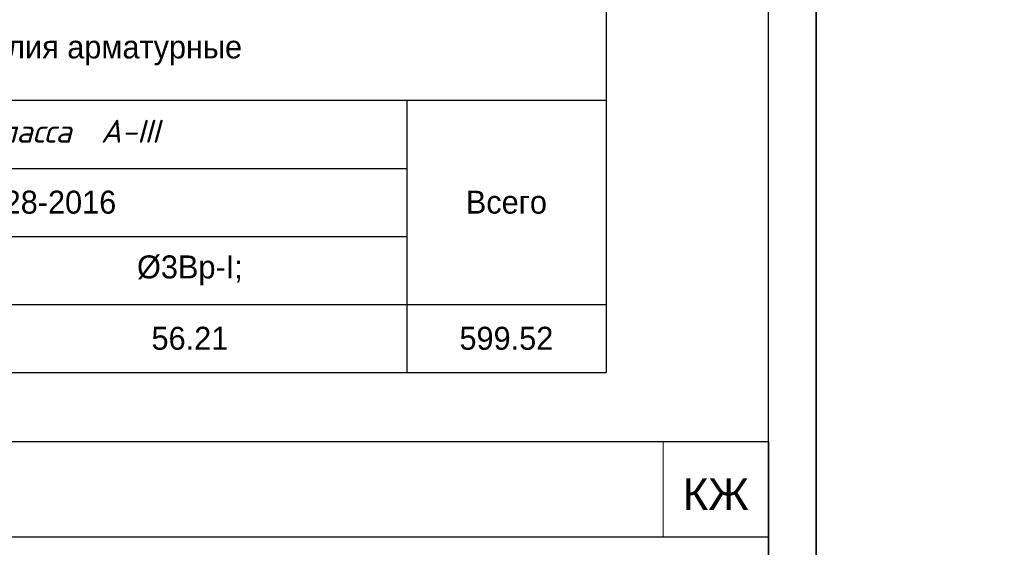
# Model space of a CAD drawing. Header units: millimetres. Extents: x -33345 to 4712671, y -3392 to 121473.
# Tile 975 of 1056: x 3785057 to 3795355, y 49397 to 54909. Entities that reach past the tile are written whole.
import ezdxf

# ---------------------------------------------------------------- set-up
doc = ezdxf.new("R2010")
doc.units = ezdxf.units.MM
doc.layers.add('.', color=7, linetype='Continuous', lineweight=15)
doc.layers.add('0.25', color=7, linetype='Continuous', lineweight=25)
doc.layers.add('010_Листы', color=7, linetype='Continuous')
doc.styles.get("Standard").update_dxf_attribs({"font": 'arial.ttf'})
doc.styles.add('X-U-RW-01$0$StyleROMANS', font='GOTHIC.TTF')

# ---------------------------------------------------------------- blocks, each defined once
blk = doc.blocks.new('*U286')
at = {"layer": '0.25', "color": 5, "linetype": 'Continuous', "lineweight": 25, "ltscale": 100}
blk.add_lwpolyline([(-42000, 0), (0, 0), (0, 29700), (-42000, 29700), (-42000, 0)], dxfattribs=at)
at = {"layer": '0.25', "color": 7, "linetype": 'Continuous', "lineweight": 30, "ltscale": 100}
blk.add_lwpolyline([(-40000, 500), (-500, 500), (-500, 29200), (-40000, 29200), (-40000, 500)], dxfattribs=at)
blk = doc.blocks.new('*T2081')
at = {"color": 0, "linetype": 'ByBlock', "lineweight": -2, "transparency": 16777216}
for p, q in [((0, 0), (14311, 0)), ((0, 0), (0, -13183)), ((14311, 0), (14311, -13183)), ((0, -1205), (14311, -1205)), ((805, -1205), (805, -7876)), ((3496, -1205), (3496, -5744)), ((7691, -1205), (7691, -7876)), ((9499, -1205), (9499, -7876)), ((10754, -1205), (10754, -7876)), ((12227, -1205), (12227, -7876)), ((0, -2572), (14311, -2572)), ((0, -3612), (14311, -3612)), ((0, -4322), (14311, -4322)), ((0, -5033), (14311, -5033)), ((0, -5744), (14311, -5744)), ((0, -6455), (14311, -6455)), ((0, -7165), (14311, -7165)), ((0, -7876), (14311, -7876)), ((0, -8587), (14311, -8587)), ((0, -9298), (14311, -9298)), ((3496, -9298), (3496, -13183)), ((3496, -10340), (14311, -10340)), ((12227, -10340), (12227, -13183)), ((3496, -11051), (12227, -11051)), ((0, -11762), (12227, -11762)), ((7691, -11762), (7691, -13183)), ((0, -12472), (14311, -12472)), ((0, -13183), (14311, -13183))]:
    blk.add_line(p, q, dxfattribs=at)
at = {"color": 0, "lineweight": -2, "transparency": 16777216}
blk.add_line((3496, -5744), (3496, -7876), dxfattribs=at)
at = {"color": 0, "lineweight": 25, "transparency": 16777216, "char_height": 240, "attachment_point": 5, "style": 'X-U-RW-01$0$StyleROMANS'}
for s, insert, width in [('{\\C5;Спецификация материалов на монтажные марки и перемичка}', (7156, -602), 14308.66), ('L элемента, мм', (8595, -1889), 1805.54), ('Марка поз', (402, -1889), 802.19), ('Кол-   во', (10126, -1889), 1253.02), ('Масса   ед, кг', (11491, -1889), 1470.8), ('Обозначение', (2150, -1889), 2689.06), ('Наименование', (5593, -1889), 4192.29), ('Примеч', (13269, -1889), 2081.36), ('{\\C230;Сетка горизонтальный СГ 1,2}', (5593, -3092), 4192.29), ('{\\C5;СГ-1}', (5593, -3967), 4192.29), ('{\\C5;438000}', (8595, -3967), 1805.54), ('{\\C5;0.5}', (11491, -3967), 1470.8), ('{\\C5;229.3}', (13269, -3967), 2081.36), ('1', (402, -4678), 802.19), ('1000', (8595, -4678), 1805.54), ('3', (10126, -4678), 1253.02), ('0.2', (11491, -4678), 1470.8), ('0.5', (13269, -4678), 2081.36), ('ГОСТ {\\C256;6727-80;}', (2150, -4678), 2689.06), ('{\\C256;%%C5Bp-I;}', (5593, -4678), 4192.29), ('2', (402, -5389), 802.19), ('-//-', (2150, -5389), 2689.06), ('280', (8595, -5389), 1805.54), ('4', (10126, -5389), 1253.02), ('0.02', (11491, -5389), 1470.8), ('0.06', (13269, -5389), 2081.36), ('{\\C256;%%C3Bp-I;}', (5593, -5389), 4192.29), ('{\\C5;СГ-2}', (5593, -6099), 4192.29), ('{\\C5;738000', (8595, -6099), 1805.54), ('{\\C5;0.5}', (11491, -6099), 1470.8), ('{\\C5;370.2}', (13269, -6099), 2081.36), ('3', (402, -6810), 802.19), ('ГОСТ {\\C256;6727-80;}', (2150, -6810), 2689.06), ('{\\C256;%%C5Bp-I;}', (5593, -6810), 4192.29), ('1000', (8595, -6810), 1805.54), ('3', (10126, -6810), 1253.02), ('0.2', (11491, -6810), 1470.8), ('0.5', (13269, -6810), 2081.36), ('4', (402, -7521), 802.19), ('-//-', (2150, -7521), 2689.06), ('{\\C256;%%C3Bp-I;}', (5593, -7521), 4192.29), ('180', (8595, -7521), 1805.54), ('4', (10126, -7521), 1253.02), ('0.01', (11491, -7521), 1470.8), ('0.04', (13269, -7521), 2081.36), ('\\A1;Кладка из газаблок марк D500                   881,13 м3', (7156, -8232), 14308.66), ('\\A1;Ведомось расхода стали на элемент, кг', (7156, -8942), 14308.66), ('\\A1;Изделия арматурные', (8904, -9819), 10812.61), ('Марка \\Pэлемента', (1748, -10530), 3493.65), ('\\A1;{\\fISOCPEUR|b0|i1|c204|p34; Арматура класса  А-III}', (7862, -10696), 8728.85), ('{\\C5;ГОСТ 34028-2016}', (7862, -11406), 8728.85), ('Всего', (13269, -11406), 2081.36), ('{\\C256;%%C5Bp-I;}', (5593, -12117), 4192.29), ('{\\C256;%%C3Bp-I;}', (9959, -12117), 4534.16), ('543.31', (5593, -12828), 4192.29), ('56.21', (9959, -12828), 4534.16), ('599.52', (13269, -12828), 2081.36)]:
    blk.add_mtext(s, dxfattribs=dict(at, insert=insert, width=width))
blk = doc.blocks.new('medgor')
at = {"linetype": 'Continuous', "lineweight": 0}
for p, q in [((-43992634, 22934575), (-43993734, 22934575)), ((-43993734, 22934575), (-43993734, 22933575))]:
    blk.add_line(p, q, dxfattribs=at)
at = {"ltscale": 25}
blk.add_line((-43992634, 22933575), (-44011134, 22933575), dxfattribs=at)
blk.add_lwpolyline([(-44011134, 22934575), (-43992634, 22934575), (-43992634, 22929075), (-44011134, 22929075)], close=True, dxfattribs=at)
at = {"color": 7, "linetype": 'Continuous', "lineweight": 0, "ltscale": 4, "insert": (-43993184, 22934025), "char_height": 330, "width": 1100, "attachment_point": 5}
blk.add_mtext('{\\C256;КЖ}', dxfattribs=at)
blk = doc.blocks.new('*U282')
at = {"layer": '0.25', "color": 5, "linetype": 'Continuous', "lineweight": 25, "ltscale": 100}
blk.add_lwpolyline([(-72619, 0), (0, 0), (0, 42000), (-72619, 42000), (-72619, 0)], dxfattribs=at)

msp = doc.modelspace()

# ---------------------------------------------------------------- block references
for name, p in [('*T2081', (3776878.229, 64407.072, -1359241.5)), ('medgor', (47785521.048, -22884073.497))]:
    msp.add_blockref(name, p)
at = {"layer": '0.25', "ltscale": 100, "transparency": 33554687}
msp.add_blockref('*U282', (3866006.128, 44501.326), dxfattribs=at)
at = {"layer": '010_Листы', "ltscale": 100, "transparency": 33554687}
msp.add_blockref('*U286', (3793386.939, 44501.326), dxfattribs=at)

# ---------------------------------------------------------------- texts
at = {"layer": '.', "char_height": 300, "attachment_point": 1, "style": 'X-U-RW-01$0$StyleROMANS'}
for s, insert, width in [('\\pi1269.0585;{\\LАрматурная сетка СГ-1\\P\\pi288.19514;}(разработана на 1 пог.м. длины)', (3578941.241, 52689.006), 7399.29987), ('\\pi1358.97214;{\\LАрматурная сетка СГ-2\\P\\pi418.08158;}(разработана на 1 пог.м. длины)', (3592353.157, 52427.848), 7659.07275), ('\\pi1269.0585;{\\LАрматурная сетка СГ-1\\P\\pi288.19514;}(разработана на 1 пог.м. длины)', (3646055.242, 52161.969), 7399.29987), ('\\pi1269.0585;{\\LАрматурная сетка СГ-1\\P\\pi288.19514;}(разработана на 1 пог.м. длины)', (3717455.179, 52161.969), 7399.29987), ('\\pi1358.97214;{\\LАрматурная сетка СГ-2\\P\\pi418.08158;}(разработана на 1 пог.м. длины)', (3658895.535, 51900.811), 7659.07275)]:
    msp.add_mtext(s, dxfattribs=dict(at, insert=insert, width=width))

doc.saveas('drawing.dxf')
